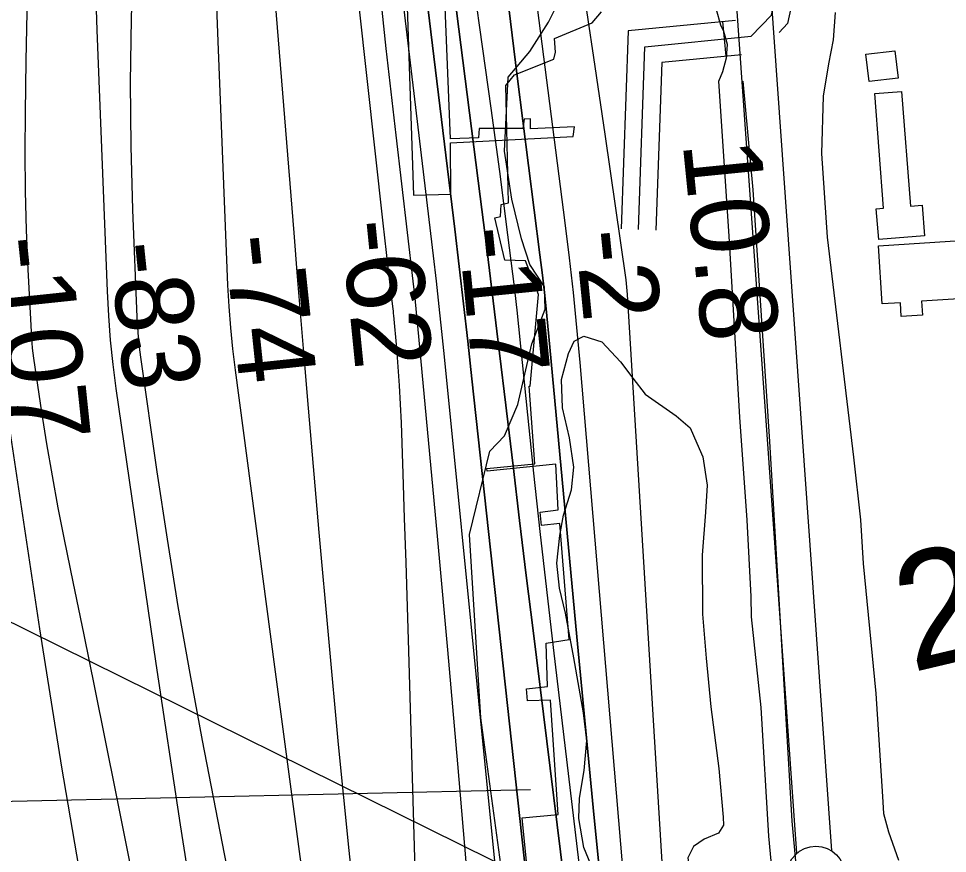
# Model space of a CAD drawing. Extents: x 3651524 to 3689615, y 505651 to 531377.
# Drawn here: x 3685036 to 3685836, y 528272 to 528992 of the extents above; entities that cross this region are included whole.
import ezdxf

# ---------------------------------------------------------------- set-up
doc = ezdxf.new("R2010")
doc.units = 0
for name, color, linetype in [('V-BLDG-OTLN', 7, 'Continuous'), ('V-CHAN-DOCK', 7, 'Continuous'), ('V-FLOD-BASE', 7, 'Continuous'), ('V-LEVE-TOET', 7, 'Continuous'), ('V-RIVR-EDGE', 7, 'Continuous'), ('V-RIVR-RANG', 7, 'Continuous'), ('V-ROAD-CNTR', 7, 'Continuous'), ('V-RRAP-RVMT', 7, 'Continuous'), ('V-SITE-VEGE', 7, 'Continuous'), ('V-SURV-IDEN', 7, 'Continuous'), ('V-SURV-LINE', 7, 'Continuous'), ('V-TOPO-DPTH', 7, 'Continuous'), ('V-TOPO-MAJR', 7, 'Continuous'), ('V-TOPO-MINR', 7, 'Continuous'), ('V-TOPO-WATR', 7, 'Continuous'), ('V-UTIL-LINE', 7, 'Continuous')]:
    doc.layers.add(name, color=color, linetype=linetype)

msp = doc.modelspace()

# ---------------------------------------------------------------- linework, layer by layer
at = {"layer": 'V-BLDG-OTLN'}
for points in [[(3685793.9, 528940.477), (3685768.847, 528937.518), (3685766.061, 528961.088), (3685791.117, 528964.048)], [(3685796.724, 528928.98), (3685804.48, 528830.08), (3685814.527, 528830.866), (3685816.606, 528804.367), (3685777.112, 528801.271), (3685775.038, 528827.733), (3685781.374, 528828.231), (3685773.662, 528927.172)], [(3685780.23, 528745.776), (3685777.022, 528795.911), (3685852.073, 528800.71), (3685855.266, 528750.777), (3685814.173, 528748.148), (3685814.957, 528735.917), (3685796.628, 528734.746), (3685795.86, 528746.776)]]:
    msp.add_lwpolyline(points, close=True, dxfattribs=at)
at = {"layer": 'V-CHAN-DOCK'}
msp.add_lwpolyline([(3685514.934, 528898.502), (3685476.847, 528896.615), (3685476.888, 528905.364), (3685471.483, 528905.131), (3685470.416, 528896.902), (3685432.854, 528896.816), (3685432.303, 528888.843), (3685408.114, 528887.924), (3685402.328, 529029.971), (3685369.9, 529027.8), (3685376.247, 528839.443), (3685408.411, 528840.326), (3685408.1, 528884.579), (3685513.867, 528890.017), (3685514.934, 528898.502)], dxfattribs=at)
at = {"layer": 'V-FLOD-BASE'}
msp.add_lwpolyline([(3685778.796, 527118.294), (3685782.273, 527187.715), (3685782.398, 527245.307), (3685778.163, 527322.975), (3685768.12, 527497.033), (3685764.138, 527549.033), (3685756.223, 527648.175), (3685744.412, 527790.298), (3685737.375, 527870.717), (3685730.295, 527955.295), (3685719.345, 528080.774), (3685712.748, 528186.869), (3685702.612, 528299.867), (3685691.752, 528486.405), (3685683.425, 528627.174), (3685668.796, 528844.207), (3685660.239, 528937.792)], dxfattribs=at)
at = {"layer": 'V-LEVE-TOET'}
for points in [[(3685687.887, 528229.178), (3685682.462, 528286.715), (3685675.816, 528397.665), (3685667.411, 528475.989), (3685667.241, 528493.333), (3685663.815, 528559.216), (3685657.39, 528647.964), (3685648.22, 528803.991), (3685639.266, 528937.815), (3685642.653, 528946.175), (3685646.006, 528958.004), (3685646.661, 528969.424), (3685643.775, 528980.495), (3685640.945, 528986.019), (3685637.347, 528999.167), (3685629.519, 529089.289), (3685627.361, 529237.753), (3685623.895, 529307.799), (3685616.85, 529388.91), (3685613.582, 529438.834), (3685612.765, 529451.314), (3685609.922, 529458.226), (3685567.575, 529530.664), (3685547.155, 529566.938)], [(3685739.741, 528997.039), (3685737.891, 528973.43), (3685733.934, 528952.575), (3685729.351, 528924.775), (3685727.758, 528875.496), (3685732.632, 528803.384), (3685755.32, 528613.494), (3685761.404, 528559.433), (3685763.854, 528521.989), (3685774.675, 528409.691), (3685780.408, 528320.935), (3685781.245, 528306.372), (3685785.567, 528290.457), (3685794.131, 528266.255)]]:
    msp.add_lwpolyline(points, dxfattribs=at)
at = {"layer": 'V-RIVR-EDGE'}
for points in [[(3685489.04, 528760.386), (3685476.481, 528779.628), (3685469.332, 528801.858), (3685461.012, 528836.097), (3685454.511, 528877.535), (3685457.67, 528941.162), (3685476.335, 528963.328), (3685492.606, 528988.502), (3685501.053, 529005.89)], [(3685454.728, 528236.986), (3685434.092, 528388.92), (3685424.277, 528546.83), (3685441.865, 528618.826), (3685454.504, 528632.002), (3685465.977, 528658.988), (3685478.113, 528711.187), (3685489.593, 528741.175), (3685489.04, 528760.386)]]:
    msp.add_lwpolyline(points, dxfattribs=at)
at = {"layer": 'V-ROAD-CNTR'}
msp.add_line((3685645.785, 528959.271), (3685642.85, 528989.127), dxfattribs=at)
for points in [[(3685570.111, 528809.945), (3685575.683, 528967.451), (3685667.157, 528976.444), (3685684.767, 528994.752), (3685698.115, 529056.041), (3685712.759, 529111.845), (3685728.323, 529125.381), (3685752.853, 529119.601), (3685762.163, 529098.36), (3685780.819, 529039.016)], [(3685763.839, 529043.008), (3685748.098, 529093.084), (3685742.122, 529106.719), (3685732.365, 529109.018), (3685726.093, 529103.563), (3685712.704, 529052.54), (3685698.52, 528987.413), (3685691.211, 528979.813)], [(3685653.792, 528990.203), (3685561.156, 528981.095), (3685555.12, 528810.475)], [(3685658.967, 528960.566), (3685590.21, 528953.807), (3685585.102, 528809.415)]]:
    msp.add_lwpolyline(points, dxfattribs=at)
at = {"layer": 'V-RRAP-RVMT'}
for p, q in [((3685530.095, 528987.982), (3685538.181, 528997.5)), ((3685497.633, 528974.59), (3685530.095, 528987.982)), ((3685498.492, 528962.876), (3685497.633, 528974.59)), ((3685497.068, 528956.629), (3685498.492, 528962.876)), ((3685463.101, 528943.324), (3685497.068, 528956.629)), ((3685455.754, 528934.011), (3685463.101, 528943.324)), ((3685457.932, 528832.961), (3685455.754, 528934.011)), ((3685451.047, 528821.172), (3685451.84, 528831.555)), ((3685451.84, 528831.555), (3685457.932, 528832.961)), ((3685446.193, 528819.997), (3685451.047, 528821.172)), ((3685454.849, 528783.342), (3685446.193, 528819.997)), ((3685472.787, 528782.872), (3685454.849, 528783.342)), ((3685483.791, 528753.93), (3685472.787, 528782.872)), ((3685476.574, 528674.902), (3685483.791, 528753.93)), ((3685475.803, 528674.844), (3685476.574, 528674.902)), ((3685480.733, 528607.817), (3685475.803, 528674.844)), ((3685439.46, 528603.886), (3685480.733, 528607.817)), ((3685498.736, 528607.685), (3685439.539, 528601.589)), ((3685500.797, 528568.095), (3685498.736, 528607.685)), ((3685439.539, 528601.589), (3685439.46, 528603.886)), ((3685485.229, 528566.271), (3685500.797, 528568.095)), ((3685486.334, 528554.654), (3685485.229, 528566.271)), ((3685502.317, 528556.499), (3685486.334, 528554.654)), ((3685510.202, 528456.252), (3685502.317, 528556.499)), ((3685490.444, 528453.289), (3685510.202, 528456.252)), ((3685491.644, 528415.822), (3685490.444, 528453.289)), ((3685473.675, 528413.704), (3685491.644, 528415.822)), ((3685474.457, 528403.488), (3685473.675, 528413.704)), ((3685494.166, 528404.196), (3685474.457, 528403.488)), ((3685500.801, 528305.55), (3685494.166, 528404.196)), ((3685469.908, 528302.605), (3685500.801, 528305.55)), ((3685478.42, 528213.528), (3685469.908, 528302.605))]:
    msp.add_line(p, q, dxfattribs=at)
at = {"layer": 'V-SITE-VEGE'}
for points in [[(3685530.961, 528257.441), (3685523.072, 528276.956), (3685518.626, 528302.101), (3685519.153, 528319.6), (3685523.117, 528343.428), (3685525.659, 528369.341), (3685522.628, 528393.102), (3685514.461, 528440.604), (3685507.086, 528479.014), (3685501.974, 528500.655), (3685499.662, 528522.323), (3685502.226, 528546.139), (3685505.55, 528563.664), (3685512.333, 528585.422), (3685514.239, 528605.033), (3685510.492, 528630.187), (3685504.64, 528656.016), (3685503.698, 528680.498), (3685509.775, 528702.948), (3685514.567, 528713.491), (3685522.923, 528717.772), (3685538.363, 528713.027), (3685554.628, 528695.696), (3685565.259, 528681.805), (3685575.892, 528667.915), (3685602.666, 528649.287), (3685614.663, 528638.909), (3685620.391, 528625.671), (3685625.407, 528613.826), (3685629.147, 528589.372)], [(3685629.147, 528589.372), (3685627.975, 528566.271), (3685624.842, 528529.155), (3685625.345, 528478.082), (3685628.518, 528440.327), (3685632.429, 528398.382), (3685639.251, 528345.275), (3685643.163, 528303.328), (3685643.235, 528296.332), (3685639.104, 528289.295), (3685626.558, 528284.274), (3685617.524, 528277.886), (3685612.724, 528268.043), (3685614.245, 528255.462), (3685618.536, 528246.408), (3685629.853, 528233.926), (3685637.646, 528224.208), (3685644.808, 528207.484), (3685651.414, 528176.063), (3685657.079, 528098.45)]]:
    msp.add_lwpolyline(points, dxfattribs=at)
at = {"layer": 'V-SURV-LINE'}
for points in [[(3685653.957, 529438.168), (3685736.528, 528274.157)], [(3685706.603, 528272.047), (3685624.032, 529436.057)]]:
    msp.add_lwpolyline(points, dxfattribs=at)
msp.add_circle((3685722.979, 528253.175), 25, dxfattribs=at)
at = {"layer": 'V-TOPO-DPTH'}
for points in [[(3685436.541, 529565.748), (3685401.206, 529565.368), (3685423.97, 529320.769), (3685433.27, 529225.955), (3685443.198, 529131.21), (3685454.068, 529036.568), (3685465.566, 528941.996), (3685485.062, 528788.044), (3685487.196, 528770.489), (3685489.212, 528752.922), (3685491.051, 528735.335), (3685492.773, 528717.735), (3685516.797, 528458.731), (3685530.919, 528311.668), (3685545.676, 528164.672)], [(3685599.717, 528113.656), (3685560.626, 528753.746), (3685560.389, 528756.969), (3685560.1, 528760.186), (3685559.732, 528763.395), (3685559.312, 528766.599), (3685541.266, 528892.142), (3685531.628, 528958.089), (3685521.784, 529024.005), (3685511.629, 529089.874), (3685501.267, 529155.712), (3685447.757, 529490.57), (3685437.037, 529562.117), (3685436.541, 529565.748)], [(3685461.94, 528106.845), (3685402.836, 528699.967), (3685400.599, 528721.79), (3685398.281, 528743.603), (3685395.841, 528765.403), (3685393.319, 528787.194), (3685366.398, 529014.248), (3685351.104, 529149.635), (3685336.809, 529285.121), (3685324.012, 529420.757), (3685312.214, 529556.493), (3685311.57, 529564.403), (3685323.321, 529564.529)], [(3685461.94, 528106.845), (3685402.836, 528699.967), (3685400.599, 528721.79), (3685398.281, 528743.603), (3685395.841, 528765.403), (3685393.319, 528787.194), (3685366.398, 529014.248), (3685351.104, 529149.635), (3685336.809, 529285.121), (3685324.012, 529420.757), (3685312.214, 529556.493), (3685311.57, 529564.403)], [(3685323.321, 529564.529), (3685341.017, 529564.72), (3685433.635, 528838.425), (3685439.311, 528793.408), (3685444.901, 528748.38), (3685450.362, 528703.336), (3685455.738, 528658.282), (3685456.286, 528653.632), (3685461.913, 528606.25), (3685467.594, 528558.874), (3685473.358, 528511.508), (3685479.176, 528464.149), (3685585.44, 527605.387), (3685588.378, 527582.866), (3685591.512, 527560.375), (3685594.943, 527537.926), (3685598.572, 527515.507), (3685619.168, 527393.345), (3685633.405, 527309.894), (3685647.856, 527226.481), (3685662.63, 527143.124), (3685677.62, 527059.806)], [(3685651.501, 527067.207), (3685628.827, 527189.988), (3685605.753, 527312.695), (3685573.519, 527481.85), (3685566.533, 527519.97), (3685559.908, 527558.151), (3685553.822, 527596.422), (3685548.096, 527634.752), (3685537.131, 527711.882), (3685526.572, 527788.87), (3685516.517, 527865.921), (3685507.22, 527943.067), (3685498.428, 528020.276), (3685426.452, 528681.232), (3685422.88, 528713.495), (3685419.231, 528745.75), (3685415.466, 528777.991), (3685411.625, 528810.224), (3685348.968, 529328.072), (3685337.722, 529425.774), (3685327.235, 529523.552), (3685323.321, 529564.529)], [(3685323.321, 529564.529), (3685327.235, 529523.552), (3685337.722, 529425.774), (3685348.968, 529328.072), (3685411.625, 528810.224), (3685415.466, 528777.991), (3685419.231, 528745.75), (3685422.88, 528713.495), (3685426.452, 528681.232), (3685498.428, 528020.276), (3685507.22, 527943.067), (3685516.517, 527865.921), (3685526.572, 527788.87), (3685537.131, 527711.882), (3685548.096, 527634.752), (3685553.822, 527596.422), (3685559.908, 527558.151), (3685566.533, 527519.97), (3685573.519, 527481.85), (3685605.753, 527312.695), (3685628.827, 527189.988), (3685651.501, 527067.207)], [(3685341.017, 529564.72), (3685401.206, 529565.368), (3685423.97, 529320.769), (3685433.27, 529225.955), (3685443.198, 529131.21), (3685454.068, 529036.568), (3685465.566, 528941.996), (3685485.062, 528788.044), (3685487.196, 528770.489), (3685489.212, 528752.922), (3685491.051, 528735.335), (3685492.773, 528717.735), (3685516.797, 528458.731), (3685530.919, 528311.668), (3685545.676, 528164.672)], [(3685677.62, 527059.806), (3685662.63, 527143.124), (3685647.856, 527226.481), (3685633.405, 527309.894), (3685619.168, 527393.345), (3685598.572, 527515.507), (3685594.943, 527537.926), (3685591.512, 527560.375), (3685588.378, 527582.866), (3685585.44, 527605.387), (3685479.176, 528464.149), (3685473.358, 528511.508), (3685467.594, 528558.874), (3685461.913, 528606.25), (3685456.286, 528653.632), (3685455.738, 528658.282), (3685450.362, 528703.336), (3685444.901, 528748.38), (3685439.311, 528793.408), (3685433.635, 528838.425), (3685341.017, 529564.72)]]:
    msp.add_lwpolyline(points, dxfattribs=at)
at = {"layer": 'V-TOPO-MAJR'}
for points in [[(3685197.235, 528157.399), (3685175.184, 528296.462), (3685154.21, 528435.702), (3685119.922, 528672.658), (3685117.229, 528693.583), (3685114.977, 528714.548), (3685113.384, 528735.574), (3685112.232, 528756.64), (3685103.467, 528981.651), (3685099.098, 529115.269), (3685095.844, 529248.906), (3685094.259, 529382.573), (3685093.789, 529516.261), (3685093.914, 529562.06)], [(3685422.79, 528251.166), (3685414.318, 528349.282), (3685405.592, 528447.376), (3685396.695, 528545.455), (3685380.839, 528717.761), (3685379.697, 528729.671), (3685378.496, 528741.575), (3685377.204, 528753.47), (3685375.852, 528765.358), (3685361.073, 528891.094), (3685352.695, 528965.887), (3685344.861, 529040.733), (3685337.844, 529115.66), (3685331.372, 529190.641), (3685301.168, 529564.291)]]:
    msp.add_lwpolyline(points, dxfattribs=at)
at = {"layer": 'V-TOPO-MINR'}
for points in [[(3685577.064, 528017.875), (3685519.754, 528695.108), (3685517, 528725.298), (3685513.983, 528755.459), (3685510.572, 528785.578), (3685506.898, 528815.669), (3685467.118, 529124.642), (3685450.755, 529257.074), (3685435.294, 529389.608), (3685421.187, 529522.292), (3685416.886, 529565.536)], [(3685340.705, 526873.413), (3685237.36, 527534.85), (3685140.081, 527990.04), (3685115.94, 528108.445), (3685093.29, 528227.121), (3685072.877, 528346.201), (3685053.955, 528465.552), (3685023.985, 528666.828), (3685021.437, 528685.77), (3685019.248, 528704.749), (3685017.597, 528723.783), (3685016.304, 528742.852), (3685002.409, 529001.995), (3684995.536, 529150.694), (3684990.125, 529299.436), (3684986.907, 529448.242), (3684985.578, 529560.894)], [(3685238.293, 528142.822), (3685194.341, 528369.415), (3685183.59, 528427.096), (3685173.404, 528484.872), (3685164.064, 528542.792), (3685155.288, 528600.806), (3685141.059, 528699.769), (3685139.957, 528708.386), (3685139.035, 528717.019), (3685138.383, 528725.677), (3685137.911, 528734.352), (3685134.33, 528826.733), (3685132.851, 528881.611), (3685132.234, 528936.488), (3685132.91, 528991.364), (3685134.448, 529046.239), (3685135.07, 529061.856), (3685137.477, 529124.543), (3685139.766, 529187.234), (3685141.878, 529249.931), (3685143.871, 529312.632), (3685147.677, 529438.004), (3685149.679, 529516.168), (3685150.575, 529562.67)], [(3685447.719, 527123.232), (3685438.494, 527171.804), (3685386.348, 527485.071), (3685381.506, 527514.985), (3685376.842, 527544.926), (3685372.445, 527574.908), (3685368.227, 527604.916), (3685335.148, 527848.109), (3685315.341, 527994.241), (3685295.624, 528140.385), (3685276.043, 528286.548), (3685256.553, 528432.722), (3685222.564, 528688.548), (3685220.39, 528706.841), (3685218.552, 528725.163), (3685217.219, 528743.528), (3685216.224, 528761.923), (3685208.044, 528964.655), (3685203.532, 529084.447), (3685199.445, 529204.253), (3685195.999, 529324.079), (3685192.978, 529443.918), (3685190.293, 529563.097)], [(3685330.308, 528183.122), (3685320.744, 528274.399), (3685311.591, 528365.717), (3685303.053, 528457.094), (3685294.924, 528548.51), (3685285.755, 528655.726), (3685282.549, 528693.567), (3685279.382, 528731.411), (3685276.275, 528769.261), (3685273.208, 528807.113), (3685258.168, 528994.529), (3685248.14, 529126.127), (3685238.816, 529257.772), (3685230.551, 529389.488), (3685222.99, 529521.251), (3685220.74, 529563.425)], [(3685384.899, 528010.038), (3685372.004, 528446.507), (3685370.854, 528484.663), (3685369.673, 528522.819), (3685368.447, 528560.973), (3685367.19, 528599.126), (3685365.711, 528643.254), (3685365.033, 528659.334), (3685364.173, 528675.402), (3685363.038, 528691.454), (3685361.719, 528707.494), (3685359.168, 528735.585), (3685358.98, 528737.57), (3685358.782, 528739.554), (3685358.569, 528741.537), (3685358.346, 528743.518), (3685355.866, 528764.797), (3685354.407, 528777.419), (3685352.961, 528790.042), (3685351.536, 528802.668), (3685350.125, 528815.295), (3685267.112, 529563.924)], [(3685461.94, 528106.845), (3685402.836, 528699.967), (3685400.599, 528721.79), (3685398.281, 528743.603), (3685395.841, 528765.403), (3685393.319, 528787.194), (3685366.398, 529014.248), (3685351.104, 529149.635), (3685336.809, 529285.121), (3685324.012, 529420.757), (3685312.214, 529556.493), (3685311.57, 529564.403)], [(3685651.501, 527067.207), (3685628.827, 527189.988), (3685605.753, 527312.695), (3685573.519, 527481.85), (3685566.533, 527519.97), (3685559.908, 527558.151), (3685553.822, 527596.422), (3685548.096, 527634.752), (3685537.131, 527711.882), (3685526.572, 527788.87), (3685516.517, 527865.921), (3685507.22, 527943.067), (3685498.428, 528020.276), (3685426.452, 528681.232), (3685422.88, 528713.495), (3685419.231, 528745.75), (3685415.466, 528777.991), (3685411.625, 528810.224), (3685348.968, 529328.072), (3685337.722, 529425.774), (3685327.235, 529523.552), (3685323.321, 529564.529)], [(3685677.62, 527059.806), (3685662.63, 527143.124), (3685647.856, 527226.481), (3685633.405, 527309.894), (3685619.168, 527393.345), (3685598.572, 527515.507), (3685594.943, 527537.926), (3685591.512, 527560.375), (3685588.378, 527582.866), (3685585.44, 527605.387), (3685479.176, 528464.149), (3685473.358, 528511.508), (3685467.594, 528558.874), (3685461.913, 528606.25), (3685456.286, 528653.632), (3685455.738, 528658.282), (3685450.362, 528703.336), (3685444.901, 528748.38), (3685439.311, 528793.408), (3685433.635, 528838.425), (3685341.017, 529564.72)], [(3685598.604, 527594.716), (3685496.909, 528449.36), (3685491.067, 528499.483), (3685485.388, 528549.625), (3685479.952, 528599.793), (3685474.678, 528649.98), (3685465.406, 528740.326), (3685464.873, 528745.351), (3685464.317, 528750.373), (3685463.728, 528755.392), (3685463.117, 528760.408), (3685457.508, 528805.155), (3685454.015, 528832.534), (3685450.443, 528859.903), (3685446.75, 528887.256), (3685442.977, 528914.599), (3685398.771, 529229.849), (3685383.924, 529336.638), (3685369.243, 529443.45), (3685354.811, 529550.295), (3685352.869, 529564.847)], [(3685545.676, 528164.672), (3685530.919, 528311.668), (3685516.797, 528458.731), (3685492.773, 528717.735), (3685491.051, 528735.335), (3685489.212, 528752.922), (3685487.196, 528770.489), (3685485.062, 528788.044), (3685465.566, 528941.996), (3685454.068, 529036.568), (3685443.198, 529131.21), (3685433.27, 529225.955), (3685423.97, 529320.769), (3685401.206, 529565.368)], [(3685185.772, 527994.531), (3685119.948, 528323.561), (3685110.772, 528369.213), (3685101.543, 528414.854), (3685092.231, 528460.478), (3685082.865, 528506.091), (3685075.322, 528542.664), (3685069.916, 528570.024), (3685064.816, 528597.437), (3685060.173, 528624.932), (3685055.836, 528652.481), (3685048.919, 528698.929), (3685048.332, 528703.301), (3685047.828, 528707.681), (3685047.449, 528712.073), (3685047.154, 528716.474), (3685044.051, 528775.343), (3685042.619, 528809.191), (3685041.656, 528843.047), (3685041.397, 528876.916), (3685041.607, 528910.794), (3685042.347, 528955.411), (3685043.286, 529011.603)]]:
    msp.add_lwpolyline(points, dxfattribs=at)
at = {"layer": 'V-TOPO-WATR'}
msp.add_lwpolyline([(3685599.717, 528113.656), (3685560.626, 528753.746), (3685560.389, 528756.969), (3685560.1, 528760.186), (3685559.732, 528763.395), (3685559.312, 528766.599), (3685541.266, 528892.142), (3685531.628, 528958.089), (3685521.784, 529024.005), (3685511.629, 529089.874), (3685501.267, 529155.712), (3685447.757, 529490.57), (3685437.037, 529562.117), (3685436.541, 529565.748)], dxfattribs=at)
at = {"layer": 'V-UTIL-LINE'}
for p, q in [((3683345.731, 529302.975), (3685535.496, 528220.962)), ((3685477.087, 528326.809), (3683415.154, 528279.733))]:
    msp.add_line(p, q, dxfattribs=at)

# ---------------------------------------------------------------- texts
at = {"layer": 'V-RIVR-RANG'}
for s, rotation, p in [('10.8', 275.708326, (3685608.133, 528884.52)), ('-62', 275.708326, (3685313.448, 528816.395)), ('-17', 275.708326, (3685414.554, 528810.319)), ('-2', 275.708326, (3685515.293, 528807.918)), ('-107', 275.994361, (3685012.919, 528801.861)), ('-74', 275.994361, (3685212.849, 528803.528)), ('-83', 275.994361, (3685113.941, 528797.367))]:
    msp.add_text(s, height=67, rotation=rotation, dxfattribs=at).set_placement(p)
at = {"layer": 'V-SURV-IDEN'}
msp.add_text('22+81.9', height=100, rotation=13.334352, dxfattribs=at).set_placement((3685805.464, 528427.839))

doc.saveas('drawing.dxf')
